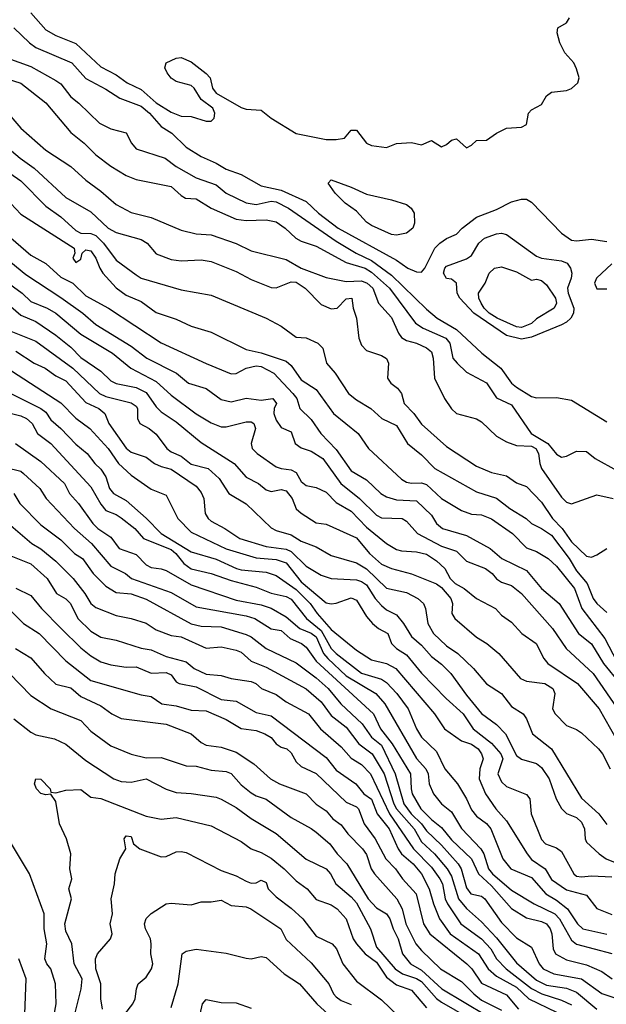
# Model space of a CAD drawing. Header units: metres. Extents: x -46681 to -43747, y -240911 to -237677.
# Tile 491 of 656: x -46433 to -46374, y -239416 to -239318. Entities that reach past the tile are written whole.
import ezdxf

# ---------------------------------------------------------------- set-up
doc = ezdxf.new("R2010")
doc.units = ezdxf.units.M
doc.layers.add('CONTOUR_INDEX', color=1, linetype='Continuous')
doc.layers.add('CONTOUR_INTER', color=3, linetype='Continuous')

msp = doc.modelspace()

# ---------------------------------------------------------------- linework, layer by layer
at = {"layer": 'CONTOUR_INDEX'}
for points, elevation in [([(-46434.595, -239323.398), (-46432.595, -239324.023), (-46430.095, -239326.006), (-46427.595, -239328.977), (-46426.259, -239330.02), (-46425.095, -239331.21), (-46423.595, -239332.342), (-46422.095, -239333.271), (-46421.095, -239333.652), (-46417.595, -239334.359), (-46416.595, -239335.27), (-46416.148, -239335.52), (-46415.095, -239335.587), (-46413.595, -239336.515), (-46411.095, -239337.61), (-46410.095, -239337.757), (-46408.095, -239337.7), (-46407.095, -239337.9), (-46406.195, -239338.52), (-46405.134, -239339.52), (-46404.595, -239339.819), (-46403.095, -239340.305), (-46400.095, -239341.959), (-46398.228, -239342.52), (-46397.595, -239342.906), (-46395.787, -239344.52), (-46393.181, -239348.02), (-46392.425, -239348.52), (-46390.168, -239349.52), (-46389.759, -239350.02), (-46389.458, -239351.52), (-46389.027, -239352.02), (-46388.095, -239352.908), (-46386.095, -239353.975), (-46385.095, -239355.486), (-46383.595, -239356.182), (-46381.628, -239359.02), (-46379.979, -239360.02), (-46379.095, -239361.105), (-46378.595, -239361.394), (-46378.095, -239361.286), (-46377.095, -239360.788), (-46376.095, -239360.845), (-46375.242, -239361.52), (-46373.095, -239362.738)], 85), ([(-46433.595, -239339.497), (-46431.595, -239341.225), (-46430.095, -239342.065), (-46428.595, -239343.423), (-46427.395, -239344.02), (-46426.095, -239345.271), (-46423.857, -239346.52), (-46418.595, -239349.977), (-46414.095, -239352.028), (-46411.595, -239353.058), (-46411.095, -239353.023), (-46410.095, -239352.505), (-46409.095, -239352.267), (-46408.595, -239352.356), (-46407.331, -239353.02), (-46405.421, -239355.02), (-46405.052, -239355.52), (-46404.725, -239356.52), (-46403.595, -239357.633), (-46402.657, -239359.02), (-46401.095, -239360.641), (-46399.595, -239362.758), (-46398.095, -239363.675), (-46396.641, -239365.02), (-46396.095, -239365.353), (-46395.095, -239365.67), (-46393.095, -239365.758), (-46391.595, -239367.189), (-46391.076, -239368.02), (-46390.489, -239368.52), (-46388.095, -239369.206), (-46385.746, -239370.52), (-46384.558, -239371.52), (-46382.095, -239372.733), (-46380.595, -239374.507), (-46378.856, -239376.02), (-46376.915, -239379.02), (-46375.595, -239380.038), (-46374.403, -239382.02), (-46372.767, -239384.02)], 90), ([(-46385.307, -239342.52), (-46384.595, -239342.371), (-46383.095, -239342.892), (-46381.595, -239343.7), (-46381.095, -239343.632), (-46380.595, -239343.751), (-46380.095, -239344.175), (-46379.209, -239345.52), (-46379.108, -239346.02), (-46379.353, -239346.52), (-46381.095, -239347.593), (-46381.595, -239348.046), (-46382.595, -239348.444), (-46383.095, -239348.367), (-46385.034, -239347.52), (-46385.836, -239347.02), (-46386.345, -239346.52), (-46386.635, -239346.02), (-46386.853, -239345.52), (-46386.902, -239345.02), (-46386.226, -239344.02), (-46385.837, -239343.02), (-46385.307, -239342.52)], 85), ([(-46433.095, -239350.819), (-46431.266, -239352.02), (-46430.154, -239352.52), (-46429.095, -239353.281), (-46428.095, -239353.756), (-46426.095, -239355.95), (-46424.808, -239356.52), (-46424.199, -239357.02), (-46423.823, -239358.02), (-46422.095, -239360.496), (-46421.595, -239360.902), (-46420.095, -239361.399), (-46419.24, -239362.02), (-46418.595, -239362.323), (-46417.595, -239362.584), (-46415.095, -239364.306), (-46414.595, -239364.93), (-46414.334, -239365.52), (-46414.204, -239367.02), (-46413.904, -239367.52), (-46413.595, -239367.775), (-46412.214, -239368.52), (-46410.733, -239369.52), (-46408.095, -239370.328), (-46406.095, -239370.587), (-46405.595, -239370.833), (-46404.095, -239372.299), (-46402.595, -239373.184), (-46401.595, -239373.501), (-46399.095, -239373.658), (-46398.595, -239373.804), (-46398.095, -239374.133), (-46397.229, -239375.52), (-46396.595, -239376.206), (-46396.095, -239376.652), (-46395.095, -239377.144), (-46394.37, -239378.02), (-46393.595, -239379.295), (-46392.595, -239380.179), (-46391.595, -239381.304), (-46390.595, -239382.073), (-46389.648, -239383.02), (-46388.095, -239385.183), (-46386.595, -239387.01), (-46385.095, -239388.099), (-46384.19, -239389.02), (-46383.095, -239391.204), (-46382.595, -239391.569), (-46381.095, -239392.013), (-46380.595, -239392.398), (-46379.853, -239393.52), (-46379.146, -239395.52), (-46378.595, -239396.476), (-46378.095, -239396.989), (-46377.095, -239397.376), (-46376.595, -239397.852), (-46376.314, -239398.52), (-46376.247, -239399.52), (-46376.095, -239399.852), (-46374.851, -239401.02), (-46374.153, -239401.52), (-46372.095, -239402.351)], 95), ([(-46434.095, -239362.426), (-46432.595, -239362.795), (-46432.317, -239363.02), (-46430.696, -239364.52), (-46430.063, -239365.52), (-46427.238, -239368.52), (-46425.551, -239370.02), (-46423.595, -239372.273), (-46422.135, -239373.02), (-46421.562, -239373.52), (-46417.595, -239374.92), (-46415.095, -239376.349), (-46410.095, -239377.246), (-46409.221, -239377.52), (-46407.595, -239378.536), (-46406.595, -239378.709), (-46405.702, -239379.52), (-46404.556, -239380.02), (-46404.095, -239380.363), (-46403.095, -239381.777), (-46397.375, -239387.02), (-46396.675, -239388.52), (-46395.533, -239390.02), (-46393.673, -239393.02), (-46393.636, -239394.52), (-46393.504, -239395.02), (-46392.657, -239396.52), (-46391.595, -239397.596), (-46390.595, -239398.391), (-46389.595, -239399.634), (-46387.595, -239401.504), (-46386.906, -239403.02), (-46385.595, -239404.222), (-46383.595, -239406.485), (-46382.095, -239407.416), (-46380.595, -239407.768), (-46380.095, -239408.024), (-46379.745, -239408.52), (-46379.576, -239409.02), (-46379.442, -239410.52), (-46379.2, -239411.02), (-46378.095, -239411.625), (-46376.095, -239412.094), (-46374.595, -239412.782), (-46373.552, -239413.52)], 100), ([(-46433.595, -239376.737), (-46432.336, -239378.02), (-46430.758, -239379.02), (-46428.095, -239381.73), (-46425.595, -239383.697), (-46420.595, -239385.15), (-46419.595, -239385.299), (-46418.51, -239386.02), (-46417.095, -239386.236), (-46415.595, -239386.665), (-46414.095, -239386.736), (-46412.095, -239387.593), (-46410.595, -239388.502), (-46409.095, -239388.694), (-46408.245, -239389.02), (-46407.595, -239389.413), (-46407.095, -239390.04), (-46406.595, -239390.36), (-46406.049, -239390.52), (-46405.595, -239390.944), (-46405.095, -239391.815), (-46404.595, -239392.311), (-46403.095, -239393.011), (-46400.095, -239395.854), (-46399.095, -239396.316), (-46398.863, -239396.52), (-46398.317, -239398.02), (-46397.214, -239399.52), (-46396.146, -239401.52), (-46395.177, -239402.52), (-46394.482, -239403.52), (-46393.125, -239405.02), (-46392.373, -239408.02), (-46391.77, -239409.02), (-46388.076, -239412.02), (-46387.569, -239412.52), (-46386.595, -239413.946), (-46384.095, -239415.114), (-46382.89, -239416.52)], 105), ([(-46424.452, -239416.52), (-46424.608, -239415.52), (-46424.614, -239414.02), (-46425.108, -239412.52), (-46425.156, -239411.52), (-46424.938, -239411.02), (-46423.66, -239409.52), (-46423.465, -239409.02), (-46423.689, -239408.02), (-46423.444, -239407.02), (-46423.581, -239405.52), (-46423.239, -239404.02), (-46423.195, -239403.02), (-46422.698, -239401.52), (-46422.114, -239400.52), (-46422.291, -239399.52), (-46422.095, -239399.237), (-46421.595, -239399.29), (-46421.364, -239400.02), (-46420.7, -239400.52), (-46418.595, -239401.308), (-46418.095, -239401.287), (-46417.095, -239400.833), (-46416.595, -239400.785), (-46416.095, -239400.899), (-46412.595, -239402.683), (-46411.095, -239403.217), (-46410.095, -239403.755), (-46409.595, -239403.934), (-46409.095, -239403.913), (-46408.595, -239403.648), (-46408.095, -239403.889), (-46407.891, -239404.52), (-46407.095, -239405.321), (-46405.595, -239406.438), (-46404.428, -239407.52), (-46403.095, -239409.247), (-46401.506, -239410.02), (-46401.079, -239410.52), (-46400.435, -239412.02), (-46399.095, -239413.725), (-46396.595, -239415.599), (-46394.038, -239418.02)], 110)]:
    msp.add_lwpolyline(points, dxfattribs=dict(at, elevation=elevation))
at = {"layer": 'CONTOUR_INTER'}
for points, elevation in [([(-46431.595, -239317.005), (-46430.095, -239318.706), (-46429.095, -239319.26), (-46427.095, -239320.065), (-46424.595, -239322.408), (-46423.095, -239323.194), (-46421.984, -239324.02), (-46420.595, -239324.685), (-46419.095, -239326.003), (-46417.595, -239326.93), (-46416.595, -239327.317), (-46415.595, -239327.358), (-46414.095, -239327.825), (-46413.595, -239327.848), (-46413.3, -239327.52), (-46413.232, -239327.02), (-46413.426, -239326.52), (-46414.595, -239325.662), (-46415.277, -239324.52), (-46415.595, -239324.284), (-46417.095, -239323.879), (-46417.595, -239323.525), (-46417.997, -239323.02), (-46418.209, -239322.52), (-46418.081, -239322.02), (-46417.095, -239321.527), (-46416.595, -239321.488), (-46415.595, -239321.89), (-46414.095, -239323.062), (-46413.681, -239323.52), (-46413.467, -239324.52), (-46413.095, -239325.027), (-46410.595, -239326.474), (-46410.095, -239326.62), (-46408.595, -239326.726), (-46407.595, -239327.53), (-46405.095, -239329.079), (-46402.095, -239329.663), (-46401.095, -239329.669), (-46400.267, -239329.52), (-46399.595, -239328.736), (-46399.095, -239328.717), (-46398.095, -239330.019), (-46397.595, -239330.269), (-46396.095, -239330.455), (-46395.095, -239330.067), (-46393.595, -239329.954), (-46392.595, -239330.19), (-46391.595, -239329.774), (-46390.595, -239330.399), (-46390.095, -239330.159), (-46389.595, -239329.724), (-46389.095, -239329.591), (-46388.095, -239330.489), (-46387.595, -239330.23), (-46387.095, -239329.754), (-46386.095, -239329.747), (-46385.095, -239329.021), (-46384.095, -239328.52), (-46382.595, -239328.435), (-46382.095, -239328.173), (-46381.917, -239327.02), (-46381.595, -239326.687), (-46380.595, -239326.173), (-46380.095, -239325.298), (-46379.595, -239324.948), (-46378.095, -239324.762), (-46377.595, -239324.569), (-46376.969, -239324.02), (-46376.857, -239323.52), (-46377.095, -239322.606), (-46377.391, -239322.02), (-46378.289, -239321.02), (-46378.757, -239320.02), (-46379.027, -239319.02), (-46378.962, -239318.52), (-46378.111, -239318.02), (-46377.808, -239317.52)], 82), ([(-46433.301, -239318.52), (-46431.749, -239320.02), (-46431.095, -239320.474), (-46427.497, -239322.02), (-46426.095, -239323.579), (-46424.095, -239324.624), (-46422.697, -239325.52), (-46420.595, -239326.325), (-46419.747, -239327.02), (-46418.595, -239328.354), (-46417.515, -239329.02), (-46416.095, -239330.43), (-46414.595, -239331.37), (-46413.095, -239332.025), (-46412.095, -239332.627), (-46410.595, -239333.145), (-46408.595, -239334.3), (-46406.595, -239334.739), (-46404.095, -239335.865), (-46402.872, -239337.02), (-46400.923, -239338.52), (-46395.095, -239341.715), (-46393.957, -239342.52), (-46393.095, -239342.885), (-46392.595, -239342.919), (-46392.259, -239342.52), (-46391.256, -239340.52), (-46390.752, -239340.02), (-46390.095, -239339.57), (-46389.095, -239339.127), (-46388.523, -239338.52), (-46387.095, -239337.413), (-46385.095, -239336.644), (-46383.595, -239335.892), (-46382.595, -239335.632), (-46382.095, -239335.63), (-46381.595, -239335.911), (-46378.613, -239339.02), (-46377.595, -239339.708), (-46377.095, -239339.791), (-46375.595, -239339.624), (-46374.095, -239339.847)], 83), ([(-46433.983, -239321.52), (-46431.595, -239322.366), (-46429.095, -239323.756), (-46428.595, -239324.12), (-46427.595, -239325.412), (-46426.814, -239326.02), (-46424.756, -239328.02), (-46423.595, -239328.582), (-46422.095, -239328.982), (-46421.552, -239330.02), (-46421.095, -239330.604), (-46418.172, -239331.52), (-46417.095, -239332.374), (-46415.095, -239333.5), (-46413.095, -239334.179), (-46412.095, -239335.04), (-46410.095, -239336.005), (-46409.095, -239336.141), (-46407.595, -239335.832), (-46407.095, -239335.883), (-46405.86, -239336.52), (-46401.095, -239339.833), (-46399.114, -239341.02), (-46397.595, -239341.735), (-46395.595, -239343.22), (-46392.095, -239346.618), (-46391.025, -239347.52), (-46389.095, -239348.647), (-46386.574, -239351.02), (-46384.663, -239352.52), (-46383.595, -239354.013), (-46383.095, -239354.402), (-46381.595, -239355.344), (-46381.095, -239355.462), (-46379.095, -239355.449), (-46377.595, -239355.715), (-46374.095, -239357.861)], 84), ([(-46433.595, -239327.378), (-46432.594, -239328.52), (-46430.095, -239330.744), (-46427.595, -239332.346), (-46426.095, -239333.73), (-46424.595, -239334.83), (-46423.095, -239336.151), (-46421.595, -239336.953), (-46419.595, -239337.456), (-46416.595, -239338.737), (-46415.095, -239339.091), (-46413.595, -239339.171), (-46411.095, -239340.046), (-46409.595, -239340.772), (-46406.095, -239341.649), (-46404.591, -239342.52), (-46402.095, -239343.451), (-46400.095, -239343.86), (-46398.595, -239343.787), (-46398.02, -239344.02), (-46397.432, -239344.52), (-46396.89, -239346.02), (-46395.595, -239347.451), (-46394.893, -239349.02), (-46394.595, -239349.43), (-46394.095, -239349.742), (-46393.095, -239350.019), (-46392.095, -239350.467), (-46391.595, -239350.886), (-46391.419, -239351.52), (-46391.289, -239353.52), (-46390.286, -239355.52), (-46389.595, -239356.555), (-46389.093, -239357.02), (-46387.095, -239357.568), (-46386.595, -239357.851), (-46385.095, -239359.284), (-46384.095, -239359.879), (-46383.095, -239360.22), (-46381.595, -239360.288), (-46381.173, -239360.52), (-46380.89, -239361.02), (-46380.779, -239362.02), (-46380.595, -239362.53), (-46378.595, -239365.383), (-46378.095, -239365.908), (-46377.595, -239366.055), (-46375.095, -239365.164), (-46373.445, -239365.52)], 86), ([(-46434.595, -239329.9), (-46432.677, -239331.52), (-46431.251, -239332.52), (-46428.095, -239335.442), (-46425.595, -239336.874), (-46423.884, -239338.52), (-46423.095, -239338.961), (-46420.595, -239339.648), (-46419.993, -239340.02), (-46419.095, -239341.07), (-46417.595, -239341.661), (-46416.595, -239341.794), (-46414.595, -239341.682), (-46413.595, -239341.843), (-46411.095, -239342.842), (-46409.595, -239343.66), (-46407.595, -239344.454), (-46407.095, -239344.465), (-46405.595, -239343.883), (-46405.095, -239343.917), (-46404.194, -239344.52), (-46402.595, -239346.131), (-46401.595, -239346.564), (-46401.014, -239346.52), (-46400.095, -239345.588), (-46399.555, -239345.52), (-46399.413, -239346.52), (-46399.09, -239347.52), (-46398.851, -239349.52), (-46398.595, -239350.219), (-46398.095, -239350.755), (-46396.595, -239351.234), (-46396.095, -239351.555), (-46395.888, -239352.02), (-46395.983, -239353.52), (-46395.657, -239354.02), (-46394.992, -239354.52), (-46394.597, -239355.02), (-46394.303, -239356.02), (-46393.339, -239357.02), (-46392.595, -239358.085), (-46390.095, -239360.326), (-46387.095, -239362.292), (-46385.595, -239362.943), (-46384.095, -239363.274), (-46383.095, -239363.974), (-46382.095, -239364.322), (-46380.595, -239365.89), (-46379.496, -239367.52), (-46378.524, -239368.52), (-46377.595, -239369.838), (-46376.095, -239371.284), (-46375.595, -239371.377), (-46375.095, -239371.155), (-46374.084, -239370.52)], 87), ([(-46435.595, -239331.719), (-46432.595, -239333.798), (-46430.095, -239336.309), (-46428.595, -239337.384), (-46427.095, -239338.75), (-46426.595, -239339.036), (-46425.595, -239339.043), (-46425.095, -239339.257), (-46424.338, -239340.02), (-46423.095, -239341.725), (-46421.095, -239343.182), (-46420.592, -239343.52), (-46416.595, -239344.687), (-46413.595, -239345.2), (-46408.095, -239347.498), (-46406.595, -239348.326), (-46405.095, -239349.393), (-46404.095, -239349.481), (-46402.954, -239350.02), (-46402.449, -239350.52), (-46402.091, -239352.02), (-46401.214, -239353.02), (-46399.89, -239355.02), (-46399.095, -239355.676), (-46397.65, -239356.52), (-46396.543, -239357.52), (-46395.095, -239358.247), (-46393.981, -239360.02), (-46392.595, -239361.172), (-46391.247, -239362.52), (-46387.095, -239364.843), (-46385.095, -239365.484), (-46383.782, -239366.52), (-46382.14, -239367.52), (-46381.592, -239368.02), (-46380.595, -239368.517), (-46379.595, -239369.204), (-46377.848, -239371.52), (-46377.095, -239372.749), (-46376.053, -239374.02), (-46375.454, -239375.52), (-46375.095, -239376.008), (-46374.095, -239376.92)], 88), ([(-46401.906, -239334.02), (-46401.595, -239333.69), (-46399.595, -239334.429), (-46398.095, -239335.14), (-46395.595, -239335.68), (-46394.095, -239336.153), (-46393.619, -239336.52), (-46393.336, -239337.02), (-46393.284, -239338.02), (-46393.467, -239338.52), (-46394.095, -239339.01), (-46395.095, -239339.223), (-46395.595, -239339.145), (-46397.595, -239338.256), (-46398.095, -239337.928), (-46399.095, -239336.831), (-46400.224, -239336.02), (-46401.207, -239335.02), (-46401.906, -239334.02)], 83), ([(-46434.095, -239335.515), (-46432.595, -239337.117), (-46427.258, -239340.52), (-46427.192, -239341.02), (-46427.398, -239341.52), (-46427.095, -239341.935), (-46426.595, -239341.628), (-46426.49, -239341.02), (-46426.095, -239340.683), (-46425.595, -239340.791), (-46425.095, -239341.514), (-46424.719, -239342.52), (-46424.394, -239343.02), (-46423.095, -239344.492), (-46422.095, -239345.228), (-46420.595, -239345.831), (-46419.095, -239346.953), (-46417.095, -239347.597), (-46415.595, -239348.295), (-46413.595, -239348.924), (-46410.095, -239350.63), (-46408.595, -239350.97), (-46406.095, -239351.823), (-46405.595, -239352.229), (-46404.595, -239353.677), (-46403.095, -239354.639), (-46401.371, -239357.02), (-46398.896, -239359.02), (-46397.891, -239360.52), (-46394.595, -239363.581), (-46394.095, -239363.888), (-46393.595, -239363.999), (-46392.595, -239363.972), (-46392.095, -239364.128), (-46390.604, -239365.52), (-46388.595, -239366.74), (-46387.595, -239367.092), (-46386.595, -239367.162), (-46385.595, -239367.558), (-46383.512, -239369.02), (-46382.095, -239370.438), (-46381.095, -239370.808), (-46379.935, -239371.52), (-46379.095, -239372.289), (-46377.293, -239374.52), (-46376.574, -239376.52), (-46374.276, -239379.52), (-46373.095, -239381.801)], 89), ([(-46386.312, -239339.52), (-46385.095, -239339.075), (-46384.595, -239339.031), (-46384.095, -239339.156), (-46381.095, -239341.325), (-46380.595, -239341.532), (-46378.595, -239341.794), (-46378.052, -239342.02), (-46377.702, -239342.52), (-46377.573, -239343.02), (-46377.626, -239343.52), (-46377.995, -239344.52), (-46377.946, -239345.02), (-46377.381, -239346.52), (-46377.412, -239347.02), (-46377.681, -239347.52), (-46378.095, -239347.924), (-46378.595, -239348.181), (-46381.595, -239349.413), (-46382.595, -239349.602), (-46384.095, -239349.244), (-46387.35, -239347.02), (-46388.747, -239345.52), (-46389.03, -239345.02), (-46389.095, -239344.008), (-46389.595, -239343.626), (-46390.095, -239343.561), (-46390.394, -239343.02), (-46390.274, -239342.52), (-46390.095, -239342.323), (-46388.095, -239341.598), (-46387.595, -239341.246), (-46386.856, -239340.02), (-46386.312, -239339.52)], 84), ([(-46433.595, -239341.918), (-46432.095, -239343.139), (-46428.595, -239345.435), (-46426.402, -239347.02), (-46425.095, -239348.143), (-46421.595, -239350.314), (-46420.005, -239351.52), (-46417.045, -239353.02), (-46415.84, -239354.02), (-46414.095, -239354.523), (-46412.595, -239355.633), (-46411.595, -239355.858), (-46410.095, -239355.513), (-46408.595, -239355.718), (-46407.443, -239355.52), (-46407.066, -239356.02), (-46407.291, -239356.52), (-46407.329, -239357.02), (-46407.095, -239357.708), (-46406.595, -239358.433), (-46405.595, -239358.874), (-46405.196, -239360.02), (-46404.595, -239360.459), (-46403.595, -239360.799), (-46402.448, -239361.52), (-46400.628, -239364.02), (-46398.793, -239365.52), (-46397.095, -239367.176), (-46396.595, -239367.44), (-46394.523, -239367.52), (-46394.095, -239367.803), (-46392.989, -239369.02), (-46390.595, -239370.28), (-46389.095, -239370.776), (-46388.095, -239371.794), (-46386.204, -239372.52), (-46385.54, -239373.02), (-46385.095, -239373.555), (-46384.595, -239373.889), (-46383.595, -239374.221), (-46382.595, -239374.999), (-46379.507, -239378.52), (-46378.142, -239380.52), (-46375.453, -239383.02), (-46373.095, -239386.426)], 91), ([(-46373.595, -239342.076), (-46375.103, -239343.52), (-46375.303, -239344.02), (-46375.095, -239344.577), (-46374.095, -239344.589)], 83), ([(-46435.095, -239343.113), (-46432.469, -239345.02), (-46431.595, -239345.862), (-46429.965, -239346.52), (-46429.118, -239347.02), (-46426.595, -239349.101), (-46423.447, -239351.02), (-46421.601, -239352.52), (-46419.095, -239353.831), (-46417.595, -239355.216), (-46415.095, -239357.06), (-46413.595, -239357.96), (-46412.595, -239358.373), (-46412.095, -239358.373), (-46410.095, -239357.883), (-46409.595, -239357.872), (-46409.322, -239358.02), (-46409.17, -239358.52), (-46409.582, -239360.02), (-46409.489, -239360.52), (-46408.985, -239361.02), (-46407.095, -239362.361), (-46406.595, -239362.543), (-46405.595, -239362.652), (-46405.095, -239362.939), (-46404.595, -239363.84), (-46404.095, -239364.23), (-46403.095, -239364.435), (-46402.095, -239364.878), (-46401.095, -239365.916), (-46399.595, -239366.79), (-46398.095, -239368.379), (-46396.095, -239370.037), (-46395.095, -239370.616), (-46394.595, -239370.764), (-46393.095, -239370.858), (-46392.095, -239371.093), (-46391.095, -239371.748), (-46390.262, -239372.52), (-46389.714, -239373.52), (-46389.229, -239374.02), (-46388.328, -239374.52), (-46387.095, -239375.511), (-46385.204, -239376.52), (-46384.595, -239377.18), (-46383.595, -239377.89), (-46382.578, -239379.02), (-46381.147, -239380.02), (-46380.359, -239381.52), (-46379.962, -239382.02), (-46376.997, -239384.02), (-46374.844, -239386.52), (-46373.144, -239389.52)], 92), ([(-46433.595, -239346.36), (-46432.595, -239347.214), (-46431.095, -239347.86), (-46429.095, -239349.211), (-46427.595, -239350.409), (-46426.595, -239351.432), (-46424.595, -239352.799), (-46423.595, -239353.758), (-46423.095, -239354.024), (-46421.095, -239354.427), (-46420.095, -239354.935), (-46419.095, -239356.366), (-46418.595, -239356.857), (-46417.095, -239357.879), (-46414.595, -239359.923), (-46411.295, -239362.02), (-46410.095, -239363.401), (-46408.881, -239364.02), (-46408.095, -239364.655), (-46407.595, -239364.817), (-46406.595, -239364.642), (-46406.095, -239364.772), (-46405.49, -239365.52), (-46405.095, -239366.568), (-46404.595, -239366.994), (-46403.095, -239367.957), (-46402.095, -239368.103), (-46399.095, -239369.448), (-46397.782, -239371.02), (-46396.595, -239372.099), (-46395.595, -239372.509), (-46393.595, -239373.039), (-46391.095, -239374.036), (-46390.595, -239374.404), (-46389.654, -239375.52), (-46389.508, -239376.02), (-46389.542, -239377.02), (-46389.245, -239377.52), (-46387.095, -239379.381), (-46386.065, -239380.02), (-46384.873, -239381.02), (-46382.695, -239383.52), (-46382.095, -239383.778), (-46380.264, -239384.02), (-46379.465, -239384.52), (-46379.278, -239385.02), (-46379.493, -239386.52), (-46379.225, -239387.02), (-46378.095, -239388.195), (-46377.095, -239388.598), (-46376.595, -239388.937), (-46374.915, -239390.52), (-46374.523, -239391.02), (-46373.748, -239392.52)], 93), ([(-46434.095, -239348.598), (-46431.095, -239349.801), (-46427.41, -239352.52), (-46424.749, -239355.02), (-46424.095, -239355.341), (-46421.595, -239355.977), (-46421.095, -239356.314), (-46420.956, -239356.52), (-46420.936, -239357.52), (-46420.703, -239358.02), (-46419.784, -239358.52), (-46419.095, -239359.095), (-46418.031, -239360.52), (-46417.595, -239360.869), (-46416.595, -239361.307), (-46415.595, -239362.095), (-46413.896, -239362.52), (-46412.789, -239363.52), (-46411.837, -239365.02), (-46410.095, -239366.06), (-46407.595, -239368.459), (-46407.095, -239368.734), (-46405.595, -239369.164), (-46404.595, -239369.795), (-46403.095, -239370.351), (-46401.595, -239371.205), (-46399.095, -239371.95), (-46398.095, -239372.556), (-46396.095, -239374.469), (-46394.095, -239374.91), (-46392.966, -239375.52), (-46392.404, -239376.02), (-46392.173, -239376.52), (-46391.942, -239378.02), (-46391.401, -239379.02), (-46390.095, -239380.243), (-46388.973, -239381.02), (-46387.384, -239382.52), (-46386.095, -239384.026), (-46384.595, -239385.015), (-46383.595, -239386.313), (-46382.436, -239387.02), (-46382.095, -239387.519), (-46381.509, -239389.02), (-46379.595, -239390.527), (-46376.595, -239395.47), (-46374.877, -239397.02), (-46374.095, -239398.076)], 94), ([(-46434.095, -239352.412), (-46428.595, -239355.977), (-46427.095, -239357.502), (-46425.718, -239358.52), (-46423.889, -239360.52), (-46422.841, -239362.02), (-46421.595, -239363.186), (-46419.595, -239364.608), (-46418.095, -239365.198), (-46416.937, -239367.52), (-46415.595, -239368.891), (-46412.095, -239370.563), (-46409.095, -239371.44), (-46407.095, -239371.611), (-46406.095, -239371.95), (-46404.595, -239373.854), (-46402.095, -239375.936), (-46401.595, -239376.051), (-46401.095, -239375.966), (-46399.595, -239375.433), (-46399.095, -239375.675), (-46398.095, -239377.328), (-46397.486, -239378.02), (-46396.887, -239378.52), (-46395.954, -239379.02), (-46395.585, -239380.02), (-46395.095, -239380.499), (-46394.095, -239381.134), (-46392.595, -239382.979), (-46390.13, -239385.52), (-46388.422, -239387.02), (-46387.421, -239388.52), (-46385.595, -239389.968), (-46384.67, -239391.02), (-46384.48, -239391.52), (-46384.954, -239393.02), (-46384.595, -239393.819), (-46384.095, -239394.287), (-46382.095, -239395.097), (-46381.774, -239395.52), (-46381.625, -239397.02), (-46380.595, -239399.588), (-46380.19, -239400.02), (-46379.095, -239400.43), (-46378.595, -239400.773), (-46377.371, -239403.02), (-46377.095, -239403.237), (-46376.595, -239403.316), (-46375.595, -239403.231), (-46373.595, -239403.322)], 96), ([(-46433.595, -239355.035), (-46430.595, -239356.53), (-46430.095, -239356.909), (-46429.595, -239357.673), (-46428.588, -239358.52), (-46427.095, -239360.105), (-46425.959, -239361.02), (-46425.218, -239362.02), (-46424.595, -239362.594), (-46424.095, -239363.359), (-46423.732, -239364.52), (-46423.347, -239365.02), (-46422.095, -239365.716), (-46420.095, -239367.49), (-46418.599, -239369.02), (-46415.595, -239370.837), (-46413.095, -239371.569), (-46411.055, -239372.52), (-46410.595, -239372.663), (-46408.095, -239372.878), (-46407.095, -239373.21), (-46405.095, -239374.619), (-46403.709, -239376.02), (-46403.001, -239377.02), (-46401.595, -239378.612), (-46399.095, -239380.664), (-46397.595, -239381.643), (-46396.095, -239382.022), (-46395.165, -239382.52), (-46391.283, -239387.02), (-46390.293, -239388.52), (-46388.595, -239389.743), (-46387.595, -239390.054), (-46386.933, -239390.52), (-46386.59, -239391.02), (-46386.427, -239391.52), (-46386.765, -239392.52), (-46386.821, -239393.52), (-46386.203, -239395.02), (-46385.18, -239396.52), (-46384.095, -239397.715), (-46382.05, -239401.02), (-46381.595, -239401.576), (-46380.242, -239402.52), (-46379.595, -239403.569), (-46378.095, -239404.632), (-46376.095, -239405.163), (-46375.095, -239406.481), (-46373.595, -239407.069)], 97), ([(-46434.595, -239356.78), (-46432.595, -239357.271), (-46432.042, -239357.52), (-46431.475, -239358.02), (-46430.939, -239359.02), (-46429.595, -239360.026), (-46425.595, -239364.375), (-46424.595, -239366.107), (-46424.095, -239366.723), (-46423.095, -239367.108), (-46422.595, -239367.456), (-46421.213, -239368.52), (-46420.334, -239369.52), (-46417.595, -239370.613), (-46417.107, -239371.02), (-46416.337, -239372.02), (-46415.595, -239372.537), (-46413.595, -239373.017), (-46411.595, -239373.713), (-46409.095, -239374.368), (-46407.595, -239374.97), (-46406.095, -239375.321), (-46405.595, -239375.571), (-46404.083, -239377.52), (-46402.595, -239378.698), (-46401.595, -239380.519), (-46401.095, -239381.001), (-46398.595, -239382.962), (-46396.595, -239383.586), (-46396.095, -239383.901), (-46395.066, -239385.02), (-46393.924, -239386.52), (-46393.074, -239388.52), (-46392.595, -239389.352), (-46391.095, -239390.81), (-46390.273, -239392.52), (-46389.004, -239394.02), (-46388.095, -239395.512), (-46387.595, -239396.628), (-46387.095, -239397.245), (-46386.095, -239397.981), (-46385.662, -239398.52), (-46384.477, -239401.52), (-46383.668, -239402.52), (-46381.595, -239403.371), (-46380.175, -239405.02), (-46379.095, -239405.646), (-46378.007, -239406.52), (-46377.003, -239408.02), (-46376.48, -239408.52), (-46374.095, -239409.042)], 98), ([(-46433.134, -239360.02), (-46430.595, -239361.813), (-46428.254, -239364.02), (-46427.753, -239365.02), (-46426.836, -239366.02), (-46425.4, -239368.02), (-46424.898, -239368.52), (-46423.595, -239369.381), (-46422.787, -239370.52), (-46421.095, -239371.108), (-46420.095, -239372.152), (-46419.595, -239372.434), (-46418.595, -239372.55), (-46418.095, -239372.734), (-46415.595, -239374.134), (-46411.095, -239375.668), (-46408.595, -239376.146), (-46407.595, -239376.483), (-46406.095, -239377.34), (-46404.749, -239378.52), (-46403.595, -239378.976), (-46403.095, -239379.335), (-46402.382, -239381.02), (-46401.946, -239381.52), (-46400.095, -239383.232), (-46397.142, -239385.02), (-46396.241, -239386.02), (-46393.095, -239391.506), (-46392.16, -239392.52), (-46391.923, -239393.02), (-46391.82, -239394.02), (-46391.376, -239395.02), (-46390.578, -239396.02), (-46389.595, -239396.816), (-46388.595, -239398.491), (-46386.65, -239400.52), (-46386.378, -239401.02), (-46385.908, -239402.52), (-46385.494, -239403.02), (-46383.595, -239404.634), (-46381.352, -239406.02), (-46379.286, -239407.02), (-46378.813, -239407.52), (-46377.595, -239409.648), (-46377.095, -239410.04), (-46373.595, -239410.96)], 99), ([(-46433.309, -239365.02), (-46432.709, -239366.02), (-46430.595, -239368.144), (-46428.595, -239369.651), (-46427.251, -239371.02), (-46426.428, -239371.52), (-46425.381, -239373.02), (-46424.095, -239374.271), (-46423.095, -239374.917), (-46421.595, -239375.059), (-46420.095, -239375.592), (-46415.595, -239378.035), (-46414.595, -239378.268), (-46412.595, -239378.343), (-46410.095, -239379.1), (-46409.595, -239379.338), (-46408.095, -239380.525), (-46405.095, -239381.956), (-46403.095, -239383.45), (-46401.909, -239384.52), (-46400.64, -239386.02), (-46398.501, -239388.02), (-46397.595, -239389.379), (-46396.595, -239390.162), (-46395.233, -239393.02), (-46394.347, -239396.02), (-46393.622, -239397.02), (-46392.59, -239398.02), (-46392.095, -239398.718), (-46390.595, -239400.157), (-46388.925, -239402.02), (-46388.626, -239402.52), (-46388.095, -239404.419), (-46387.665, -239405.02), (-46386.595, -239405.241), (-46386.265, -239405.52), (-46384.595, -239407.877), (-46383.095, -239409.402), (-46381.595, -239410.334), (-46380.831, -239412.02), (-46380.453, -239412.52), (-46379.371, -239413.02), (-46376.595, -239413.505), (-46374.595, -239414.983), (-46372.595, -239415.635)], 101), ([(-46433.829, -239368.02), (-46431.517, -239370.02), (-46430.595, -239370.565), (-46429.095, -239371.795), (-46427.388, -239373.52), (-46426.193, -239375.02), (-46425.595, -239376.024), (-46425.095, -239376.416), (-46423.095, -239377.198), (-46421.595, -239377.498), (-46420.095, -239377.976), (-46419.095, -239378.656), (-46417.595, -239379.205), (-46416.595, -239379.345), (-46414.095, -239380.485), (-46412.595, -239380.357), (-46411.095, -239380.671), (-46410.595, -239380.888), (-46409.595, -239381.764), (-46408.095, -239382.379), (-46404.095, -239384.548), (-46402.595, -239385.82), (-46401.595, -239387.188), (-46400.095, -239388.361), (-46398.833, -239390.02), (-46397.513, -239391.02), (-46396.306, -239393.02), (-46395.338, -239396.02), (-46395.073, -239396.52), (-46393.335, -239398.52), (-46392.595, -239399.806), (-46391.298, -239401.02), (-46390.031, -239402.52), (-46389.595, -239403.259), (-46388.909, -239405.52), (-46388.095, -239406.494), (-46386.595, -239407.813), (-46385.095, -239409.405), (-46383.095, -239411.916), (-46381.095, -239413.647), (-46380.095, -239414.135), (-46378.095, -239414.427), (-46377.095, -239414.823), (-46375.095, -239416.542)], 102), ([(-46433.595, -239371.264), (-46431.595, -239372.036), (-46429.973, -239373.52), (-46429.051, -239375.02), (-46428.095, -239375.547), (-46427.627, -239376.02), (-46426.896, -239377.52), (-46425.595, -239378.784), (-46424.595, -239379.374), (-46423.095, -239379.668), (-46420.595, -239380.463), (-46419.595, -239380.631), (-46418.095, -239381.311), (-46416.095, -239381.832), (-46415.302, -239382.52), (-46414.095, -239383.084), (-46412.595, -239383.208), (-46411.595, -239383.5), (-46409.595, -239383.795), (-46409.136, -239384.02), (-46408.575, -239384.52), (-46407.095, -239385.088), (-46406.095, -239385.849), (-46403.869, -239387.02), (-46402.676, -239388.52), (-46400.595, -239390.334), (-46399.595, -239391.456), (-46398.595, -239392.11), (-46397.667, -239393.02), (-46395.775, -239397.02), (-46393.391, -239400.52), (-46391.595, -239402.365), (-46390.756, -239403.52), (-46390.476, -239404.02), (-46390.217, -239405.52), (-46390.005, -239406.02), (-46388.664, -239408.02), (-46386.595, -239409.51), (-46385.671, -239410.52), (-46385.082, -239411.52), (-46384.14, -239412.52), (-46381.595, -239414.458), (-46380.573, -239415.02), (-46378.595, -239415.628), (-46377.595, -239416.11)], 103), ([(-46433.095, -239374.476), (-46431.595, -239375.205), (-46430.533, -239376.52), (-46428.578, -239378.52), (-46426.595, -239380.443), (-46425.595, -239381.228), (-46424.595, -239381.842), (-46423.595, -239382.146), (-46422.095, -239382.371), (-46421.095, -239382.348), (-46419.595, -239382.965), (-46418.095, -239382.896), (-46417.595, -239383.133), (-46417.095, -239383.83), (-46416.802, -239384.02), (-46415.095, -239384.351), (-46412.595, -239385.605), (-46411.095, -239385.77), (-46409.095, -239386.89), (-46407.595, -239387.241), (-46402.095, -239391.393), (-46401.095, -239392.656), (-46399.147, -239394.02), (-46398.344, -239395.02), (-46397.595, -239395.551), (-46397.012, -239397.02), (-46395.816, -239398.52), (-46394.917, -239400.52), (-46394.569, -239401.02), (-46393.42, -239402.02), (-46392.577, -239403.02), (-46391.816, -239404.52), (-46391.388, -239406.02), (-46390.779, -239407.52), (-46389.717, -239409.02), (-46386.911, -239411.02), (-46385.92, -239412.52), (-46385.095, -239413.253), (-46383.095, -239414.343), (-46381.884, -239415.52), (-46379.095, -239416.843)], 104), ([(-46433.117, -239380.52), (-46431.595, -239381.442), (-46430.228, -239383.02), (-46429.095, -239384.065), (-46427.595, -239384.448), (-46426.595, -239385.308), (-46424.595, -239386.249), (-46423.513, -239387.02), (-46422.595, -239387.492), (-46418.095, -239388.066), (-46415.595, -239389.024), (-46414.595, -239389.908), (-46414.095, -239390.151), (-46412.595, -239390.372), (-46411.095, -239390.855), (-46409.332, -239392.02), (-46407.666, -239393.52), (-46406.777, -239394.02), (-46404.115, -239395.02), (-46403.095, -239396.056), (-46402.095, -239396.726), (-46401.431, -239397.52), (-46400.595, -239398.116), (-46399.939, -239399.02), (-46398.487, -239400.52), (-46398.095, -239401.083), (-46397.604, -239402.52), (-46397.282, -239403.02), (-46395.055, -239405.52), (-46394.515, -239406.52), (-46394.158, -239408.02), (-46393.164, -239410.02), (-46392.595, -239410.664), (-46390.685, -239412.52), (-46388.595, -239413.76), (-46387.368, -239415.02), (-46386.595, -239415.625), (-46384.595, -239416.64)], 106), ([(-46433.732, -239383.02), (-46431.595, -239385.198), (-46429.559, -239386.52), (-46426.595, -239387.713), (-46425.595, -239388.774), (-46423.595, -239390.232), (-46421.595, -239391.063), (-46420.095, -239391.444), (-46418.595, -239391.407), (-46416.095, -239392.228), (-46415.095, -239392.27), (-46413.595, -239392.653), (-46412.095, -239392.789), (-46411.595, -239392.992), (-46410.595, -239394.113), (-46409.595, -239394.915), (-46409.095, -239395.222), (-46408.095, -239395.561), (-46405.595, -239397.405), (-46403.595, -239398.48), (-46403.095, -239398.869), (-46401.738, -239400.02), (-46401.02, -239401.02), (-46400.028, -239402.02), (-46397.907, -239405.52), (-46397.095, -239406.405), (-46396.08, -239407.02), (-46395.743, -239407.52), (-46395.42, -239408.52), (-46394.91, -239409.52), (-46394.472, -239411.02), (-46393.682, -239412.02), (-46392.595, -239412.643), (-46390.56, -239414.52), (-46386.095, -239417.176)], 107), ([(-46433.286, -239387.52), (-46431.595, -239388.876), (-46431.095, -239389.147), (-46429.222, -239389.52), (-46428.095, -239390.063), (-46426.095, -239391.713), (-46423.298, -239393.52), (-46422.595, -239393.788), (-46421.595, -239393.875), (-46420.095, -239393.533), (-46418.095, -239394.544), (-46417.095, -239394.899), (-46415.595, -239395), (-46413.095, -239395.366), (-46412.595, -239395.556), (-46411.095, -239396.397), (-46409.595, -239397.478), (-46407.095, -239398.994), (-46404.095, -239401.542), (-46402.114, -239402.52), (-46401.664, -239403.02), (-46401.136, -239404.02), (-46399.595, -239405.319), (-46399.095, -239405.927), (-46397.669, -239408.52), (-46397.095, -239410.342), (-46395.203, -239412.52), (-46394.498, -239413.02), (-46393.095, -239413.475), (-46392.595, -239413.765), (-46391.095, -239415.467), (-46390.595, -239415.824), (-46386.595, -239418.151)], 108), ([(-46427.206, -239417.02), (-46426.562, -239414.52), (-46426.486, -239413.52), (-46427.263, -239412.02), (-46427.507, -239410.02), (-46428.095, -239408.754), (-46428.221, -239408.02), (-46427.541, -239405.52), (-46427.797, -239404.52), (-46427.509, -239403.52), (-46427.709, -239402.52), (-46427.595, -239401.014), (-46428.029, -239399.52), (-46428.738, -239398.02), (-46429.095, -239395.792), (-46429.595, -239395.069), (-46430.095, -239395.123), (-46430.595, -239394.983), (-46431.022, -239394.52), (-46431.234, -239394.02), (-46431.1, -239393.52), (-46430.595, -239393.549), (-46429.665, -239394.52), (-46429.595, -239394.851), (-46429.095, -239394.923), (-46428.095, -239394.675), (-46426.595, -239394.599), (-46425.595, -239395.365), (-46424.595, -239395.509), (-46420.095, -239397.26), (-46418.595, -239397.573), (-46417.095, -239397.377), (-46413.595, -239398.215), (-46410.595, -239399.78), (-46409.595, -239400.531), (-46408.595, -239400.881), (-46407.595, -239401.452), (-46406.292, -239402.52), (-46405.095, -239403.713), (-46404.006, -239404.52), (-46403.095, -239405.569), (-46401.595, -239406.109), (-46401.005, -239406.52), (-46400.095, -239407.497), (-46399.401, -239409.52), (-46399.08, -239410.02), (-46398.203, -239411.02), (-46397.095, -239411.829), (-46396.095, -239413.355), (-46395.095, -239414.115), (-46393.595, -239414.651), (-46392.095, -239416.418)], 109), ([(-46429.423, -239418.02), (-46429.062, -239416.02), (-46429.133, -239414.02), (-46429.589, -239412.52), (-46429.994, -239412.02), (-46430.199, -239411.52), (-46430.008, -239410.02), (-46430.274, -239408.52), (-46430.272, -239407.02), (-46431.746, -239403.02), (-46435.047, -239397.52)], 108), ([(-46422.199, -239417.02), (-46421.405, -239416.02), (-46421.187, -239415.52), (-46421.06, -239414.52), (-46420.868, -239414.02), (-46420.095, -239413.341), (-46419.558, -239412.52), (-46419.433, -239412.02), (-46419.621, -239411.02), (-46419.598, -239410.02), (-46419.652, -239409.52), (-46420.166, -239408.52), (-46420.244, -239408.02), (-46420.095, -239407.496), (-46419.595, -239406.964), (-46418.095, -239406.013), (-46417.595, -239405.944), (-46415.595, -239406.121), (-46414.595, -239405.814), (-46413.595, -239405.812), (-46412.595, -239405.645), (-46411.595, -239406.183), (-46410.095, -239406.31), (-46409.633, -239406.52), (-46406.626, -239408.52), (-46406.095, -239409.59), (-46403.595, -239411.899), (-46401.842, -239414.02), (-46401.367, -239415.02), (-46401.095, -239415.292), (-46400.595, -239415.684), (-46399.595, -239416.085)], 111), ([(-46417.595, -239416.385), (-46416.879, -239414.02), (-46416.498, -239411.02), (-46416.095, -239410.755), (-46415.095, -239410.53), (-46412.095, -239410.947), (-46410.095, -239411.449), (-46409.595, -239411.501), (-46408.595, -239411.271), (-46408.095, -239411.377), (-46406.318, -239413.02), (-46404.785, -239414.02), (-46403.034, -239416.02), (-46401.095, -239417.772)], 112), ([(-46432.196, -239417.02), (-46432.05, -239413.52), (-46432.783, -239411.52)], 107), ([(-46414.706, -239417.02), (-46414.457, -239416.02), (-46414.095, -239415.585), (-46412.595, -239415.859), (-46411.095, -239415.894), (-46409.595, -239416.429)], 113)]:
    msp.add_lwpolyline(points, dxfattribs=dict(at, elevation=elevation))

doc.saveas('drawing.dxf')
